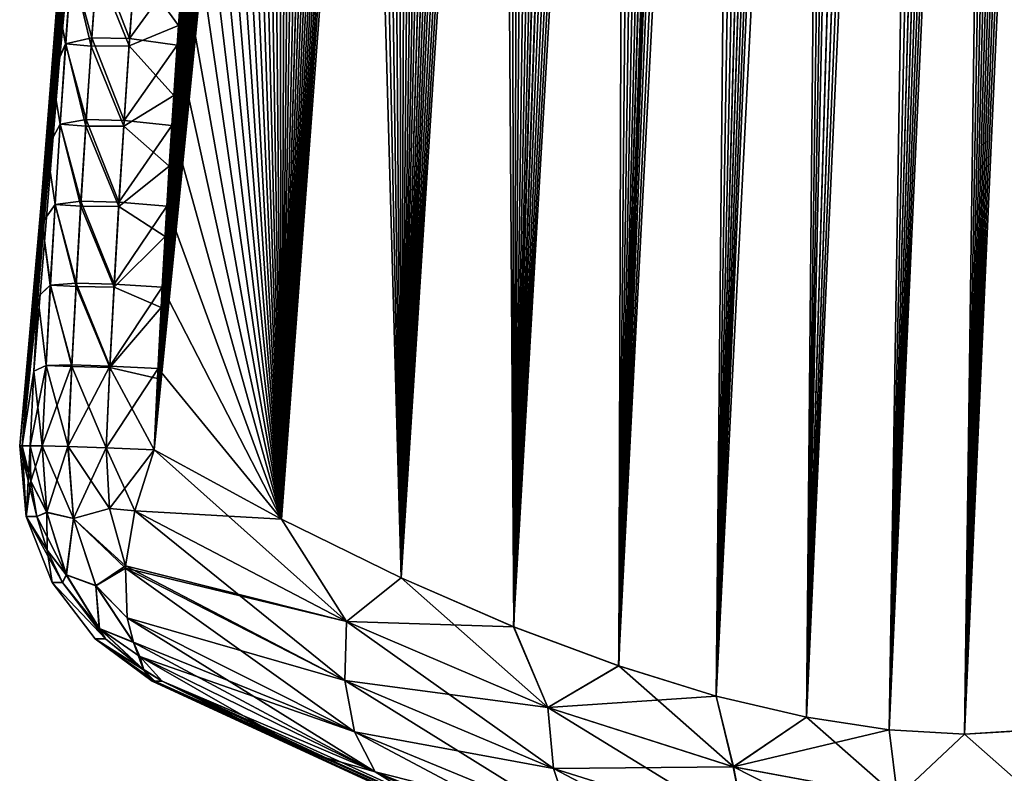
# Model space of a CAD drawing. Header units: metres. Extents: x -80 to 80, y -455 to 95.
# Tile 342 of 656: x -24.95 to -17.21, y -126.44 to -120.51. Entities that reach past the tile are written whole.
import ezdxf

# ---------------------------------------------------------------- set-up
doc = ezdxf.new("R2010")
doc.units = ezdxf.units.M
doc.layers.add('solid_501010_K', color=7, linetype='CONTINUOUS')
doc.layers.add('solid_501010_k_02', color=7, linetype='CONTINUOUS')

msp = doc.modelspace()

# ---------------------------------------------------------------- linework, layer by layer
at = {"layer": 'solid_501010_K'}
for points in [[(-21.94986, -124.903717, 269.944824), (-21.564827, -104.780373, 269.420624), (-21.668106, -105.287376, 269.363007)], [(-22.891657, -124.441826, 260.764618), (-21.774742, -105.82312, 260.695129), (-21.670607, -105.299713, 260.638367)], [(-21.94986, -124.903717, 269.944824), (-21.668106, -105.287376, 269.363007), (-21.772388, -105.811188, 269.306152)], [(-22.891657, -124.441826, 260.764618), (-21.879015, -106.361481, 260.750549), (-21.774742, -105.82312, 260.695129)], [(-21.94986, -124.903717, 269.944824), (-21.772388, -105.811188, 269.306152), (-21.876835, -106.350098, 269.25061)], [(-22.891657, -124.441826, 260.764618), (-21.98262, -106.913307, 260.804138), (-21.879015, -106.361481, 260.750549)], [(-21.94986, -124.903717, 269.944824), (-21.876835, -106.350098, 269.25061), (-21.980597, -106.902397, 269.196899)], [(-22.891657, -124.441826, 260.764618), (-22.085629, -107.478996, 260.855957), (-21.98262, -106.913307, 260.804138)], [(-21.94986, -124.903717, 269.944824), (-21.980597, -106.902397, 269.196899), (-22.083727, -107.468437, 269.144989)], [(-22.891657, -124.441826, 260.764618), (-22.188486, -108.05941, 260.906342), (-22.085629, -107.478996, 260.855957)], [(-21.94986, -124.903717, 269.944824), (-22.083727, -107.468437, 269.144989), (-22.186703, -108.04921, 269.094513)], [(-22.891657, -124.441826, 260.764618), (-22.290487, -108.652794, 260.954895), (-22.188486, -108.05941, 260.906342)], [(-21.94986, -124.903717, 269.944824), (-22.186703, -108.04921, 269.094513), (-22.288816, -108.642929, 269.045868)], [(-21.94986, -124.903717, 269.944824), (-22.288816, -108.642929, 269.045868), (-22.389351, -109.247826, 268.999481)], [(-22.891657, -124.441826, 260.764618), (-22.390913, -109.257362, 261.001251), (-22.290487, -108.652794, 260.954895)], [(-22.891657, -124.441826, 260.764618), (-22.48954, -109.872604, 261.045258), (-22.390913, -109.257362, 261.001251)], [(-22.891644, -124.441833, 269.235382), (-22.389351, -109.247826, 268.999481), (-22.488077, -109.863342, 268.955383)], [(-22.891644, -124.441833, 269.235382), (-21.94986, -124.903717, 269.944824), (-22.389351, -109.247826, 268.999481)], [(-23.891483, -123.896843, 261.420776), (-22.586899, -110.499924, 261.087372), (-22.48954, -109.872604, 261.045258)], [(-22.891657, -124.441826, 260.764618), (-23.891483, -123.896843, 261.420776), (-22.48954, -109.872604, 261.045258)], [(-22.891644, -124.441833, 269.235382), (-22.488077, -109.863342, 268.955383), (-22.585526, -110.490921, 268.913208)], [(-23.891483, -123.896843, 261.420776), (-22.682524, -111.138252, 261.127289), (-22.586899, -110.499924, 261.087372)], [(-22.891644, -124.441833, 269.235382), (-22.585526, -110.490921, 268.913208), (-22.681236, -111.129494, 268.87323)], [(-23.891483, -123.896843, 261.420776), (-22.762716, -111.693237, 261.159607), (-22.682524, -111.138252, 261.127289)], [(-22.891644, -124.441833, 269.235382), (-22.681236, -111.129494, 268.87323), (-22.761505, -111.684723, 268.840881)], [(-23.891483, -123.896843, 261.420776), (-22.841002, -112.25489, 261.190033), (-22.762716, -111.693237, 261.159607)], [(-22.891644, -124.441833, 269.235382), (-22.761505, -111.684723, 268.840881), (-22.83987, -112.246666, 268.810394)], [(-23.891483, -123.896843, 261.420776), (-22.917768, -112.824463, 261.218842), (-22.841002, -112.25489, 261.190033)], [(-22.891644, -124.441833, 269.235382), (-22.83987, -112.246666, 268.810394), (-22.916721, -112.816582, 268.781555)], [(-22.891644, -124.441833, 269.235382), (-22.916721, -112.816582, 268.781555), (-22.991936, -113.393982, 268.754364)], [(-23.891483, -123.896843, 261.420776), (-22.992897, -113.401489, 261.245972), (-22.917768, -112.824463, 261.218842)], [(-23.891483, -123.896843, 261.420776), (-23.066082, -113.984917, 261.271332), (-22.992897, -113.401489, 261.245972)], [(-22.891644, -124.441833, 269.235382), (-22.991936, -113.393982, 268.754364), (-23.065207, -113.977798, 268.728973)], [(-23.919603, -113.443031, 262.754761), (-24.92804, -123.864563, 263.989105), (-24.948526, -123.864563, 265)], [(-24.029753, -113.481277, 265), (-23.919603, -113.443031, 262.754761), (-24.948526, -123.864563, 265)], [(-24.928038, -123.864563, 266.010895), (-24.029753, -113.481277, 265), (-24.948526, -123.864563, 265)], [(-23.919603, -113.443031, 262.754761), (-24.00486, -114.079964, 262.7883), (-24.92804, -123.864563, 263.989105)], [(-24.928038, -123.864563, 266.010895), (-24.838165, -123.278557, 267.016083), (-24.029753, -113.481277, 265)], [(-24.838165, -123.278557, 267.016083), (-24.80691, -122.694031, 267.013611), (-24.029753, -113.481277, 265)], [(-24.80691, -122.694031, 267.013611), (-24.772831, -122.111, 267.013123), (-24.029753, -113.481277, 265)], [(-24.772831, -122.111, 267.013123), (-24.735949, -121.529488, 267.014587), (-24.029753, -113.481277, 265)], [(-24.735949, -121.529488, 267.014587), (-24.696281, -120.949463, 267.017975), (-24.029753, -113.481277, 265)], [(-24.696281, -120.949463, 267.017975), (-24.653801, -120.370323, 267.023315), (-24.029753, -113.481277, 265)], [(-22.891644, -124.441833, 269.235382), (-23.065207, -113.977798, 268.728973), (-23.136225, -114.566986, 268.705475)], [(-23.891483, -123.896843, 261.420776), (-23.13702, -114.573715, 261.2948), (-23.066082, -113.984917, 261.271332)], [(-24.00486, -114.079964, 262.7883), (-24.08741, -114.724564, 262.819336), (-24.92804, -123.864563, 263.989105)], [(-23.891483, -123.896843, 261.420776), (-23.205523, -115.167328, 261.316284), (-23.13702, -114.573715, 261.2948)], [(-22.891644, -124.441833, 269.235382), (-23.136225, -114.566986, 268.705475), (-23.204803, -115.160988, 268.683929)], [(-24.08741, -114.724564, 262.819336), (-24.154657, -115.272545, 262.843506), (-24.92804, -123.864563, 263.989105)], [(-23.891483, -123.896843, 261.420776), (-23.271936, -115.767242, 261.335999), (-23.205523, -115.167328, 261.316284)], [(-22.891644, -124.441833, 269.235382), (-23.204803, -115.160988, 268.683929), (-23.27129, -115.761284, 268.664185)], [(-24.154657, -115.272545, 262.843506), (-24.219656, -115.824196, 262.865814), (-24.92804, -123.864563, 263.989105)], [(-22.891644, -124.441833, 269.235382), (-23.27129, -115.761284, 268.664185), (-23.335537, -116.367188, 268.64621)], [(-24.219656, -115.824196, 262.865814), (-24.282495, -116.380753, 262.88623), (-24.92804, -123.864563, 263.989105)], [(-23.891483, -123.896843, 261.420776), (-23.336115, -116.372772, 261.353943), (-23.271936, -115.767242, 261.335999)], [(-24.282495, -116.380753, 262.88623), (-24.343082, -116.941826, 262.904785), (-24.92804, -123.864563, 263.989105)], [(-23.891483, -123.896843, 261.420776), (-23.397821, -116.982857, 261.369995), (-23.336115, -116.372772, 261.353943)], [(-22.891644, -124.441833, 269.235382), (-23.335537, -116.367188, 268.64621), (-23.39731, -116.977669, 268.630157)], [(-24.343082, -116.941826, 262.904785), (-24.401272, -117.506516, 262.921478), (-24.92804, -123.864563, 263.989105)], [(-23.891483, -123.896843, 261.420776), (-23.456821, -117.596451, 261.384094), (-23.397821, -116.982857, 261.369995)], [(-22.891644, -124.441833, 269.235382), (-23.39731, -116.977669, 268.630157), (-23.456375, -117.591667, 268.616028)], [(-24.401272, -117.506516, 262.921478), (-24.456942, -118.073883, 262.93631), (-24.92804, -123.864563, 263.989105)], [(-23.891483, -123.896843, 261.420776), (-23.513029, -118.213272, 261.39621), (-23.456821, -117.596451, 261.384094)], [(-22.891644, -124.441833, 269.235382), (-23.456375, -117.591667, 268.616028), (-23.512642, -118.208923, 268.603851)], [(-24.456942, -118.073883, 262.93631), (-24.510023, -118.643524, 262.949249), (-24.92804, -123.864563, 263.989105)], [(-23.891483, -123.896843, 261.420776), (-23.566677, -118.834648, 261.406525), (-23.513029, -118.213272, 261.39621)], [(-22.891644, -124.441833, 269.235382), (-23.512642, -118.208923, 268.603851), (-23.566351, -118.830765, 268.593536)], [(-24.510023, -118.643524, 262.949249), (-24.560591, -119.216614, 262.960327), (-24.92804, -123.864563, 263.989105)], [(-23.891483, -123.896843, 261.420776), (-23.61764, -119.459785, 261.414978), (-23.566677, -118.834648, 261.406525)], [(-22.891644, -124.441833, 269.235382), (-23.566351, -118.830765, 268.593536), (-23.617369, -119.456375, 268.585083)], [(-24.560591, -119.216614, 262.960327), (-24.608551, -119.792542, 262.969452), (-24.92804, -123.864563, 263.989105)], [(-23.891483, -123.896843, 261.420776), (-23.659899, -120.009109, 261.420807), (-23.61764, -119.459785, 261.414978)], [(-22.891644, -124.441833, 269.235382), (-23.617369, -119.456375, 268.585083), (-23.665537, -120.084785, 268.578522)], [(-24.608551, -119.792542, 262.969452), (-24.653812, -120.370491, 262.976685), (-24.92804, -123.864563, 263.989105)], [(-24.382771, -120.657898, 267.908752), (-24.335575, -120.01593, 267.912354), (-24.540455, -120.074173, 267.478485)], [(-24.084972, -120.663269, 268.282104), (-24.335575, -120.01593, 267.912354), (-24.382771, -120.657898, 267.908752)], [(-24.084972, -120.663269, 268.282104), (-24.03824, -120.020248, 268.286255), (-24.335575, -120.01593, 267.912354)], [(-24.042749, -120.088547, 261.713654), (-23.659899, -120.009109, 261.420807), (-23.699875, -120.559929, 261.42514)], [(-23.891483, -123.896843, 261.420776), (-23.699875, -120.559929, 261.42514), (-23.659899, -120.009109, 261.420807)], [(-24.540218, -120.074295, 262.520782), (-24.586973, -120.705597, 262.523773), (-24.653812, -120.370491, 262.976685)], [(-24.587223, -120.705498, 267.475433), (-24.540455, -120.074173, 267.478485), (-24.653801, -120.370323, 267.023315)], [(-24.382771, -120.657898, 267.908752), (-24.540455, -120.074173, 267.478485), (-24.587223, -120.705498, 267.475433)], [(-24.540218, -120.074295, 262.520782), (-24.386951, -120.72348, 262.09079), (-24.586973, -120.705597, 262.523773)], [(-24.540218, -120.074295, 262.520782), (-24.341097, -120.094597, 262.087463), (-24.386951, -120.72348, 262.09079)], [(-24.088329, -120.720215, 261.71756), (-24.386951, -120.72348, 262.09079), (-24.341097, -120.094597, 262.087463)], [(-24.042749, -120.088547, 261.713654), (-24.088329, -120.720215, 261.71756), (-24.341097, -120.094597, 262.087463)], [(-24.042749, -120.088547, 261.713654), (-23.699875, -120.559929, 261.42514), (-24.088329, -120.720215, 261.71756)], [(-24.084972, -120.663269, 268.282104), (-23.665537, -120.084785, 268.578522), (-24.03824, -120.020248, 268.286255)], [(-24.084972, -120.663269, 268.282104), (-23.710693, -120.71505, 268.573883), (-23.665537, -120.084785, 268.578522)], [(-22.891644, -124.441833, 269.235382), (-23.665537, -120.084785, 268.578522), (-23.710693, -120.71505, 268.573883)], [(-24.653812, -120.370491, 262.976685), (-24.696295, -120.949646, 262.982025), (-24.92804, -123.864563, 263.989105)], [(-24.586973, -120.705597, 262.523773), (-24.696295, -120.949646, 262.982025), (-24.653812, -120.370491, 262.976685)], [(-24.587223, -120.705498, 267.475433), (-24.653801, -120.370323, 267.023315), (-24.696281, -120.949463, 267.017975)], [(-24.088329, -120.720215, 261.71756), (-23.699875, -120.559929, 261.42514), (-23.737488, -121.111809, 261.428009)], [(-23.891483, -123.896843, 261.420776), (-23.737488, -121.111809, 261.428009), (-23.699875, -120.559929, 261.42514)], [(-24.586973, -120.705597, 262.523773), (-24.630453, -121.337128, 262.525085), (-24.696295, -120.949646, 262.982025)], [(-24.630713, -121.337044, 267.474121), (-24.587223, -120.705498, 267.475433), (-24.696281, -120.949463, 267.017975)], [(-24.426653, -121.30011, 267.906952), (-24.587223, -120.705498, 267.475433), (-24.630713, -121.337044, 267.474121)], [(-24.586973, -120.705597, 262.523773), (-24.429628, -121.3526, 262.092346), (-24.630453, -121.337128, 262.525085)], [(-24.426653, -121.30011, 267.906952), (-24.382771, -120.657898, 267.908752), (-24.587223, -120.705498, 267.475433)], [(-24.586973, -120.705597, 262.523773), (-24.386951, -120.72348, 262.09079), (-24.429628, -121.3526, 262.092346)], [(-24.128445, -121.306557, 268.279846), (-24.382771, -120.657898, 267.908752), (-24.426653, -121.30011, 267.906952)], [(-24.128445, -121.306557, 268.279846), (-24.084972, -120.663269, 268.282104), (-24.382771, -120.657898, 267.908752)], [(-24.128445, -121.306557, 268.279846), (-23.710693, -120.71505, 268.573883), (-24.084972, -120.663269, 268.282104)], [(-24.128445, -121.306557, 268.279846), (-23.752785, -121.34684, 268.571198), (-23.710693, -120.71505, 268.573883)], [(-22.891644, -124.441833, 269.235382), (-23.710693, -120.71505, 268.573883), (-23.752785, -121.34684, 268.571198)], [(-24.130766, -121.352135, 261.719635), (-24.429628, -121.3526, 262.092346), (-24.386951, -120.72348, 262.09079)], [(-24.088329, -120.720215, 261.71756), (-24.130766, -121.352135, 261.719635), (-24.386951, -120.72348, 262.09079)], [(-24.088329, -120.720215, 261.71756), (-23.737488, -121.111809, 261.428009), (-24.130766, -121.352135, 261.719635)], [(-24.696295, -120.949646, 262.982025), (-24.735962, -121.529663, 262.985413), (-24.92804, -123.864563, 263.989105)], [(-24.630453, -121.337128, 262.525085), (-24.735962, -121.529663, 262.985413), (-24.696295, -120.949646, 262.982025)], [(-24.630713, -121.337044, 267.474121), (-24.696281, -120.949463, 267.017975), (-24.735949, -121.529488, 267.014587)], [(-24.130766, -121.352135, 261.719635), (-23.737488, -121.111809, 261.428009), (-23.772825, -121.665314, 261.429413)], [(-23.891483, -123.896843, 261.420776), (-23.772825, -121.665314, 261.429413), (-23.737488, -121.111809, 261.428009)], [(-24.467226, -121.942551, 267.906982), (-24.426653, -121.30011, 267.906952), (-24.630713, -121.337044, 267.474121)], [(-24.168663, -121.950066, 268.279449), (-24.426653, -121.30011, 267.906952), (-24.467226, -121.942551, 267.906982)], [(-24.168663, -121.950066, 268.279449), (-24.128445, -121.306557, 268.279846), (-24.426653, -121.30011, 267.906952)], [(-24.168663, -121.950066, 268.279449), (-23.752785, -121.34684, 268.571198), (-24.128445, -121.306557, 268.279846)], [(-24.630453, -121.337128, 262.525085), (-24.670658, -121.968864, 262.524658), (-24.735962, -121.529663, 262.985413)], [(-24.670927, -121.968803, 267.474518), (-24.630713, -121.337044, 267.474121), (-24.735949, -121.529488, 267.014587)], [(-24.467226, -121.942551, 267.906982), (-24.630713, -121.337044, 267.474121), (-24.670927, -121.968803, 267.474518)], [(-24.630453, -121.337128, 262.525085), (-24.469131, -121.981934, 262.092194), (-24.670658, -121.968864, 262.524658)], [(-24.630453, -121.337128, 262.525085), (-24.429628, -121.3526, 262.092346), (-24.469131, -121.981934, 262.092194)], [(-24.170061, -121.984268, 261.719879), (-24.469131, -121.981934, 262.092194), (-24.429628, -121.3526, 262.092346)], [(-24.130766, -121.352135, 261.719635), (-24.170061, -121.984268, 261.719879), (-24.429628, -121.3526, 262.092346)], [(-24.130766, -121.352135, 261.719635), (-23.772825, -121.665314, 261.429413), (-24.170061, -121.984268, 261.719879)], [(-24.168663, -121.950066, 268.279449), (-23.791914, -121.980911, 268.570404), (-23.752785, -121.34684, 268.571198)], [(-22.891644, -124.441833, 269.235382), (-23.752785, -121.34684, 268.571198), (-23.791914, -121.980911, 268.570404)], [(-24.735962, -121.529663, 262.985413), (-24.772842, -122.11116, 262.986877), (-24.92804, -123.864563, 263.989105)], [(-24.670658, -121.968864, 262.524658), (-24.772842, -122.11116, 262.986877), (-24.735962, -121.529663, 262.985413)], [(-24.670927, -121.968803, 267.474518), (-24.735949, -121.529488, 267.014587), (-24.772831, -122.111, 267.013123)], [(-24.170061, -121.984268, 261.719879), (-23.772825, -121.665314, 261.429413), (-23.805897, -122.220573, 261.429413)], [(-23.891483, -123.896843, 261.420776), (-23.805897, -122.220573, 261.429413), (-23.772825, -121.665314, 261.429413)], [(-24.504496, -122.58519, 267.908813), (-24.467226, -121.942551, 267.906982), (-24.670927, -121.968803, 267.474518)], [(-24.205629, -122.593788, 268.280914), (-24.467226, -121.942551, 267.906982), (-24.504496, -122.58519, 267.908813)], [(-24.205629, -122.593788, 268.280914), (-24.168663, -121.950066, 268.279449), (-24.467226, -121.942551, 267.906982)], [(-24.205629, -122.593788, 268.280914), (-23.791914, -121.980911, 268.570404), (-24.168663, -121.950066, 268.279449)], [(-24.670658, -121.968864, 262.524658), (-24.707594, -122.6008, 262.522583), (-24.772842, -122.11116, 262.986877)], [(-24.707874, -122.600746, 267.476563), (-24.670927, -121.968803, 267.474518), (-24.772831, -122.111, 267.013123)], [(-24.504496, -122.58519, 267.908813), (-24.670927, -121.968803, 267.474518), (-24.707874, -122.600746, 267.476563)], [(-24.670658, -121.968864, 262.524658), (-24.505463, -122.611458, 262.090302), (-24.707594, -122.6008, 262.522583)], [(-24.670658, -121.968864, 262.524658), (-24.469131, -121.981934, 262.092194), (-24.505463, -122.611458, 262.090302)], [(-24.206219, -122.616608, 261.718353), (-24.505463, -122.611458, 262.090302), (-24.469131, -121.981934, 262.092194)], [(-24.170061, -121.984268, 261.719879), (-24.206219, -122.616608, 261.718353), (-24.469131, -121.981934, 262.092194)], [(-24.170061, -121.984268, 261.719879), (-23.805897, -122.220573, 261.429413), (-24.206219, -122.616608, 261.718353)], [(-24.205629, -122.593788, 268.280914), (-23.828077, -122.617264, 268.571503), (-23.791914, -121.980911, 268.570404)], [(-22.891644, -124.441833, 269.235382), (-23.791914, -121.980911, 268.570404), (-23.828077, -122.617264, 268.571503)], [(-24.772842, -122.11116, 262.986877), (-24.806917, -122.694153, 262.986389), (-24.92804, -123.864563, 263.989105)], [(-24.707594, -122.6008, 262.522583), (-24.806917, -122.694153, 262.986389), (-24.772842, -122.11116, 262.986877)], [(-24.707874, -122.600746, 267.476563), (-24.772831, -122.111, 267.013123), (-24.80691, -122.694031, 267.013611)], [(-24.206219, -122.616608, 261.718353), (-23.805897, -122.220573, 261.429413), (-23.8367, -122.77758, 261.427948)], [(-23.891483, -123.896843, 261.420776), (-23.8367, -122.77758, 261.427948), (-23.805897, -122.220573, 261.429413)], [(-24.707594, -122.6008, 262.522583), (-24.741264, -123.232895, 262.518829), (-24.806917, -122.694153, 262.986389)], [(-24.741554, -123.232872, 267.480286), (-24.707874, -122.600746, 267.476563), (-24.80691, -122.694031, 267.013611)], [(-24.538462, -123.228012, 267.912384), (-24.707874, -122.600746, 267.476563), (-24.741554, -123.232872, 267.480286)], [(-24.707594, -122.6008, 262.522583), (-24.538626, -123.241158, 262.086731), (-24.741264, -123.232895, 262.518829)], [(-24.538462, -123.228012, 267.912384), (-24.504496, -122.58519, 267.908813), (-24.707874, -122.600746, 267.476563)], [(-24.707594, -122.6008, 262.522583), (-24.505463, -122.611458, 262.090302), (-24.538626, -123.241158, 262.086731)], [(-24.239241, -123.249123, 261.715027), (-24.538626, -123.241158, 262.086731), (-24.505463, -122.611458, 262.090302)], [(-24.239346, -123.237701, 268.284241), (-24.504496, -122.58519, 267.908813), (-24.538462, -123.228012, 267.912384)], [(-24.206219, -122.616608, 261.718353), (-24.239241, -123.249123, 261.715027), (-24.505463, -122.611458, 262.090302)], [(-24.239346, -123.237701, 268.284241), (-24.205629, -122.593788, 268.280914), (-24.504496, -122.58519, 267.908813)], [(-24.239346, -123.237701, 268.284241), (-23.828077, -122.617264, 268.571503), (-24.205629, -122.593788, 268.280914)], [(-24.239346, -123.237701, 268.284241), (-23.861269, -123.255913, 268.574432), (-23.828077, -122.617264, 268.571503)], [(-24.206219, -122.616608, 261.718353), (-23.8367, -122.77758, 261.427948), (-24.239241, -123.249123, 261.715027)], [(-22.891644, -124.441833, 269.235382), (-23.828077, -122.617264, 268.571503), (-23.861269, -123.255913, 268.574432)], [(-24.806917, -122.694153, 262.986389), (-24.838171, -123.278625, 262.983948), (-24.92804, -123.864563, 263.989105)], [(-24.741264, -123.232895, 262.518829), (-24.838171, -123.278625, 262.983948), (-24.806917, -122.694153, 262.986389)], [(-24.741554, -123.232872, 267.480286), (-24.80691, -122.694031, 267.013611), (-24.838165, -123.278557, 267.016083)], [(-24.239241, -123.249123, 261.715027), (-23.8367, -122.77758, 261.427948), (-23.865231, -123.336334, 261.425079)], [(-23.891483, -123.896843, 261.420776), (-23.865231, -123.336334, 261.425079), (-23.8367, -122.77758, 261.427948)], [(-24.741554, -123.232872, 267.480286), (-24.838165, -123.278557, 267.016083), (-24.866577, -123.864563, 267.020477)], [(-24.771973, -123.865143, 267.485657), (-24.741554, -123.232872, 267.480286), (-24.866577, -123.864563, 267.020477)], [(-24.741264, -123.232895, 262.518829), (-24.771671, -123.86515, 262.513428), (-24.838171, -123.278625, 262.983948)], [(-24.538462, -123.228012, 267.912384), (-24.741554, -123.232872, 267.480286), (-24.771973, -123.865143, 267.485657)], [(-24.538462, -123.228012, 267.912384), (-24.771973, -123.865143, 267.485657), (-24.56913, -123.870995, 267.917694)], [(-24.741264, -123.232895, 262.518829), (-24.568623, -123.87101, 262.081482), (-24.771671, -123.86515, 262.513428)], [(-24.741264, -123.232895, 262.518829), (-24.538626, -123.241158, 262.086731), (-24.568623, -123.87101, 262.081482)], [(-24.239346, -123.237701, 268.284241), (-24.538462, -123.228012, 267.912384), (-24.56913, -123.870995, 267.917694)], [(-24.239346, -123.237701, 268.284241), (-24.56913, -123.870995, 267.917694), (-24.269812, -123.881775, 268.289368)], [(-24.269129, -123.881798, 261.709991), (-24.568623, -123.87101, 262.081482), (-24.538626, -123.241158, 262.086731)], [(-24.239241, -123.249123, 261.715027), (-24.269129, -123.881798, 261.709991), (-24.538626, -123.241158, 262.086731)], [(-24.239346, -123.237701, 268.284241), (-24.269812, -123.881775, 268.289368), (-23.861269, -123.255913, 268.574432)], [(-24.269812, -123.881775, 268.289368), (-23.891485, -123.896843, 268.579224), (-23.861269, -123.255913, 268.574432)], [(-24.239241, -123.249123, 261.715027), (-23.891483, -123.896843, 261.420776), (-24.269129, -123.881798, 261.709991)], [(-24.239241, -123.249123, 261.715027), (-23.865231, -123.336334, 261.425079), (-23.891483, -123.896843, 261.420776)], [(-22.891644, -124.441833, 269.235382), (-23.861269, -123.255913, 268.574432), (-23.891485, -123.896843, 268.579224)], [(-24.838171, -123.278625, 262.983948), (-24.866579, -123.864563, 262.979553), (-24.92804, -123.864563, 263.989105)], [(-24.928038, -123.864563, 266.010895), (-24.866577, -123.864563, 267.020477), (-24.838165, -123.278557, 267.016083)], [(-24.771671, -123.86515, 262.513428), (-24.866579, -123.864563, 262.979553), (-24.838171, -123.278625, 262.983948)], [(-24.860176, -124.143768, 262.981201), (-24.948526, -123.864563, 265), (-24.92804, -123.864563, 263.989105)], [(-24.896578, -124.419724, 265), (-24.928038, -123.864563, 266.010895), (-24.948526, -123.864563, 265)], [(-24.860176, -124.143768, 262.981201), (-24.814957, -124.419449, 262.984863), (-24.948526, -123.864563, 265)], [(-24.896578, -124.419724, 265), (-24.948526, -123.864563, 265), (-24.814957, -124.419449, 262.984863)], [(-24.860176, -124.143768, 262.981201), (-24.92804, -123.864563, 263.989105), (-24.866579, -123.864563, 262.979553)], [(-24.896578, -124.419724, 265), (-24.866577, -123.864563, 267.020477), (-24.928038, -123.864563, 266.010895)], [(-24.896578, -124.419724, 265), (-24.860178, -124.143768, 267.018799), (-24.866577, -123.864563, 267.020477)], [(-24.7355, -124.388176, 262.546875), (-24.866579, -123.864563, 262.979553), (-24.771671, -123.86515, 262.513428)], [(-24.7355, -124.388176, 262.546875), (-24.860176, -124.143768, 262.981201), (-24.866579, -123.864563, 262.979553)], [(-24.860178, -124.143768, 267.018799), (-24.771973, -123.865143, 267.485657), (-24.866577, -123.864563, 267.020477)], [(-24.860178, -124.143768, 267.018799), (-24.73591, -124.38755, 267.452301), (-24.771973, -123.865143, 267.485657)], [(-24.73591, -124.38755, 267.452301), (-24.56913, -123.870995, 267.917694), (-24.771973, -123.865143, 267.485657)], [(-24.526108, -124.43663, 262.119781), (-24.771671, -123.86515, 262.513428), (-24.568623, -123.87101, 262.081482)], [(-24.7355, -124.388176, 262.546875), (-24.771671, -123.86515, 262.513428), (-24.526108, -124.43663, 262.119781)], [(-24.526522, -124.437073, 267.879333), (-24.56913, -123.870995, 267.917694), (-24.73591, -124.38755, 267.452301)], [(-24.526522, -124.437073, 267.879333), (-24.269812, -123.881775, 268.289368), (-24.56913, -123.870995, 267.917694)], [(-24.241482, -124.356331, 261.737091), (-24.568623, -123.87101, 262.081482), (-24.269129, -123.881798, 261.709991)], [(-24.526108, -124.43663, 262.119781), (-24.568623, -123.87101, 262.081482), (-24.241482, -124.356331, 261.737091)], [(-24.242039, -124.357124, 268.262146), (-24.269812, -123.881775, 268.289368), (-24.526522, -124.437073, 267.879333)], [(-24.242039, -124.357124, 268.262146), (-23.891485, -123.896843, 268.579224), (-24.269812, -123.881775, 268.289368)], [(-24.044924, -124.376045, 261.57486), (-24.269129, -123.881798, 261.709991), (-23.891483, -123.896843, 261.420776)], [(-24.044924, -124.376045, 261.57486), (-24.241482, -124.356331, 261.737091), (-24.269129, -123.881798, 261.709991)], [(-24.242039, -124.357124, 268.262146), (-24.044926, -124.376045, 268.42514), (-23.891485, -123.896843, 268.579224)], [(-24.044926, -124.376045, 268.42514), (-22.380035, -125.244896, 269.543732), (-23.891485, -123.896843, 268.579224)], [(-24.044924, -124.376045, 261.57486), (-23.891483, -123.896843, 261.420776), (-22.891657, -124.441826, 260.764618)], [(-22.380035, -125.244896, 269.543732), (-22.891644, -124.441833, 269.235382), (-23.891485, -123.896843, 268.579224)], [(-24.896578, -124.419724, 265), (-24.814957, -124.419456, 267.015137), (-24.860178, -124.143768, 267.018799)], [(-24.860178, -124.143768, 267.018799), (-24.814957, -124.419456, 267.015137), (-24.73591, -124.38755, 267.452301)], [(-24.7355, -124.388176, 262.546875), (-24.814957, -124.419449, 262.984863), (-24.860176, -124.143768, 262.981201)], [(-24.896578, -124.419724, 265), (-24.814957, -124.419449, 262.984863), (-24.731825, -124.686279, 262.991608)], [(-24.896578, -124.419724, 265), (-24.731825, -124.686279, 267.008392), (-24.814957, -124.419456, 267.015137)], [(-24.693386, -124.938965, 265), (-24.731825, -124.686279, 267.008392), (-24.896578, -124.419724, 265)], [(-24.896578, -124.419724, 265), (-24.731825, -124.686279, 262.991608), (-24.612423, -124.938866, 263.001312)], [(-24.693386, -124.938965, 265), (-24.896578, -124.419724, 265), (-24.612423, -124.938866, 263.001312)], [(-24.814957, -124.419456, 267.015137), (-24.731825, -124.686279, 267.008392), (-24.73591, -124.38755, 267.452301)], [(-24.581717, -124.87912, 262.653168), (-24.814957, -124.419449, 262.984863), (-24.7355, -124.388176, 262.546875)], [(-24.581717, -124.87912, 262.653168), (-24.731825, -124.686279, 262.991608), (-24.814957, -124.419449, 262.984863)], [(-24.731825, -124.686279, 267.008392), (-24.582489, -124.877998, 267.346252), (-24.73591, -124.38755, 267.452301)], [(-24.526522, -124.437073, 267.879333), (-24.73591, -124.38755, 267.452301), (-24.582489, -124.877998, 267.346252)], [(-24.581717, -124.87912, 262.653168), (-24.7355, -124.388176, 262.546875), (-24.526108, -124.43663, 262.119781)], [(-24.242039, -124.357124, 268.262146), (-24.526522, -124.437073, 267.879333), (-24.116152, -124.809494, 268.174774)], [(-24.526108, -124.43663, 262.119781), (-24.241482, -124.356331, 261.737091), (-24.116035, -124.808022, 261.824158)], [(-24.242039, -124.357124, 268.262146), (-24.116152, -124.809494, 268.174774), (-24.044926, -124.376045, 268.42514)], [(-24.044924, -124.376045, 261.57486), (-24.116035, -124.808022, 261.824158), (-24.241482, -124.356331, 261.737091)], [(-24.116152, -124.809494, 268.174774), (-22.394138, -125.710548, 269.297882), (-24.044926, -124.376045, 268.42514)], [(-22.380039, -125.244888, 260.456268), (-24.116035, -124.808022, 261.824158), (-24.044924, -124.376045, 261.57486)], [(-22.394138, -125.710548, 269.297882), (-22.380035, -125.244896, 269.543732), (-24.044926, -124.376045, 268.42514)], [(-22.380039, -125.244888, 260.456268), (-24.044924, -124.376045, 261.57486), (-22.891657, -124.441826, 260.764618)], [(-24.350306, -124.964348, 267.75827), (-24.526522, -124.437073, 267.879333), (-24.582489, -124.877998, 267.346252)], [(-24.581717, -124.87912, 262.653168), (-24.526108, -124.43663, 262.119781), (-24.350199, -124.963539, 262.240662)], [(-24.350306, -124.964348, 267.75827), (-24.116152, -124.809494, 268.174774), (-24.526522, -124.437073, 267.879333)], [(-24.117418, -124.826729, 261.837738), (-24.526108, -124.43663, 262.119781), (-24.116035, -124.808022, 261.824158)], [(-24.117418, -124.826729, 261.837738), (-24.350199, -124.963539, 262.240662), (-24.526108, -124.43663, 262.119781)], [(-22.380039, -125.244888, 260.456268), (-22.891657, -124.441826, 260.764618), (-21.949881, -124.903702, 260.055176)], [(-22.380035, -125.244896, 269.543732), (-21.94986, -124.903717, 269.944824), (-22.891644, -124.441833, 269.235382)], [(-24.731825, -124.686279, 267.008392), (-24.612425, -124.938858, 266.998688), (-24.582489, -124.877998, 267.346252)], [(-24.693386, -124.938965, 265), (-24.612425, -124.938858, 266.998688), (-24.731825, -124.686279, 267.008392)], [(-24.581717, -124.87912, 262.653168), (-24.612423, -124.938866, 263.001312), (-24.731825, -124.686279, 262.991608)], [(-24.350306, -124.964348, 267.75827), (-24.11742, -124.826721, 268.162262), (-24.116152, -124.809494, 268.174774)], [(-24.116152, -124.809494, 268.174774), (-24.11742, -124.826721, 268.162262), (-22.394138, -125.710548, 269.297882)], [(-22.380039, -125.244888, 260.456268), (-24.117418, -124.826729, 261.837738), (-24.116035, -124.808022, 261.824158)], [(-24.612425, -124.938858, 266.998688), (-24.322903, -125.300713, 267.175201), (-24.582489, -124.877998, 267.346252)], [(-24.321558, -125.302101, 262.824585), (-24.612423, -124.938866, 263.001312), (-24.581717, -124.87912, 262.653168)], [(-24.350306, -124.964348, 267.75827), (-24.582489, -124.877998, 267.346252), (-24.322903, -125.300713, 267.175201)], [(-24.321558, -125.302101, 262.824585), (-24.581717, -124.87912, 262.653168), (-24.350199, -124.963539, 262.240662)], [(-24.350306, -124.964348, 267.75827), (-24.103779, -125.217094, 267.808838), (-24.11742, -124.826721, 268.162262)], [(-24.117418, -124.826729, 261.837738), (-24.103777, -125.217094, 262.191162), (-24.350199, -124.963539, 262.240662)], [(-22.316896, -126.114006, 268.96814), (-22.394138, -125.710548, 269.297882), (-24.11742, -124.826721, 268.162262)], [(-24.103779, -125.217094, 267.808838), (-22.316896, -126.114006, 268.96814), (-24.11742, -124.826721, 268.162262)], [(-22.394144, -125.710548, 260.702118), (-24.103777, -125.217094, 262.191162), (-24.117418, -124.826729, 261.837738)], [(-22.394144, -125.710548, 260.702118), (-24.117418, -124.826729, 261.837738), (-22.380039, -125.244888, 260.456268)], [(-24.693386, -124.938965, 265), (-24.274879, -125.381889, 266.971283), (-24.612425, -124.938858, 266.998688)], [(-24.693386, -124.938965, 265), (-24.612423, -124.938866, 263.001312), (-24.274879, -125.381889, 263.028717)], [(-24.354744, -125.381935, 265), (-24.274879, -125.381889, 266.971283), (-24.693386, -124.938965, 265)], [(-24.354744, -125.381935, 265), (-24.693386, -124.938965, 265), (-24.274879, -125.381889, 263.028717)], [(-24.612425, -124.938858, 266.998688), (-24.274879, -125.381889, 266.971283), (-24.322903, -125.300713, 267.175201)], [(-24.321558, -125.302101, 262.824585), (-24.274879, -125.381889, 263.028717), (-24.612423, -124.938866, 263.001312)], [(-24.350306, -124.964348, 267.75827), (-24.054609, -125.41024, 267.564301), (-24.103779, -125.217094, 267.808838)], [(-24.350306, -124.964348, 267.75827), (-24.322903, -125.300713, 267.175201), (-24.054609, -125.41024, 267.564301)], [(-24.103777, -125.217094, 262.191162), (-24.054956, -125.409286, 262.434326), (-24.350199, -124.963539, 262.240662)], [(-24.321558, -125.302101, 262.824585), (-24.350199, -124.963539, 262.240662), (-24.054956, -125.409286, 262.434326)], [(-22.380035, -125.244896, 269.543732), (-20.797607, -125.922562, 270.882904), (-21.94986, -124.903717, 269.944824)], [(-20.797607, -125.922562, 270.882904), (-21.066315, -125.286949, 270.703217), (-21.94986, -124.903717, 269.944824)], [(-22.153666, -126.427292, 268.577393), (-22.316896, -126.114006, 268.96814), (-24.103779, -125.217094, 267.808838)], [(-24.054609, -125.41024, 267.564301), (-22.153666, -126.427292, 268.577393), (-24.103779, -125.217094, 267.808838)], [(-22.316902, -126.114006, 261.03186), (-24.054956, -125.409286, 262.434326), (-24.103777, -125.217094, 262.191162)], [(-22.316902, -126.114006, 261.03186), (-24.103777, -125.217094, 262.191162), (-22.394144, -125.710548, 260.702118)], [(-22.394138, -125.710548, 269.297882), (-20.754364, -126.40078, 270.66629), (-22.380035, -125.244896, 269.543732)], [(-20.754364, -126.40078, 270.66629), (-20.797607, -125.922562, 270.882904), (-22.380035, -125.244896, 269.543732)], [(-23.975245, -125.625664, 266.94696), (-24.054609, -125.41024, 267.564301), (-24.322903, -125.300713, 267.175201)], [(-24.274879, -125.381889, 266.971283), (-23.975245, -125.625664, 266.94696), (-24.322903, -125.300713, 267.175201)], [(-24.321558, -125.302101, 262.824585), (-23.973209, -125.627014, 263.053223), (-24.274879, -125.381889, 263.028717)], [(-24.004902, -125.520119, 262.610535), (-23.973209, -125.627014, 263.053223), (-24.321558, -125.302101, 262.824585)], [(-24.004902, -125.520119, 262.610535), (-24.321558, -125.302101, 262.824585), (-24.054956, -125.409286, 262.434326)], [(-24.354744, -125.381935, 265), (-23.975245, -125.625664, 266.94696), (-24.274879, -125.381889, 266.971283)], [(-24.354744, -125.381935, 265), (-24.274879, -125.381889, 263.028717), (-23.973209, -125.627014, 263.053223)], [(-24.354744, -125.381935, 265), (-23.828533, -125.714195, 263.064972), (-23.887354, -125.714195, 264.031677)], [(-24.354744, -125.381935, 265), (-23.973209, -125.627014, 263.053223), (-23.828533, -125.714195, 263.064972)], [(-24.354744, -125.381935, 265), (-23.887354, -125.714195, 264.031677), (-23.906973, -125.714195, 265)], [(-24.354744, -125.381935, 265), (-23.906973, -125.714195, 265), (-23.975245, -125.625664, 266.94696)], [(-22.316902, -126.114006, 261.03186), (-24.004902, -125.520119, 262.610535), (-24.054956, -125.409286, 262.434326)], [(-24.054609, -125.41024, 267.564301), (-24.004902, -125.520119, 267.389465), (-22.153666, -126.427292, 268.577393)], [(-23.975245, -125.625664, 266.94696), (-24.004902, -125.520119, 267.389465), (-24.054609, -125.41024, 267.564301)], [(-24.004902, -125.520119, 262.610535), (-23.828533, -125.714195, 263.064972), (-23.973209, -125.627014, 263.053223)], [(-22.153673, -126.427292, 261.422607), (-23.828533, -125.714195, 263.064972), (-24.004902, -125.520119, 262.610535)], [(-24.004902, -125.520119, 267.389465), (-23.828533, -125.714195, 266.935028), (-22.680559, -126.278984, 267.685608)], [(-23.975245, -125.625664, 266.94696), (-23.828533, -125.714195, 266.935028), (-24.004902, -125.520119, 267.389465)], [(-24.004902, -125.520119, 267.389465), (-22.680559, -126.278984, 267.685608), (-22.153666, -126.427292, 268.577393)], [(-22.153673, -126.427292, 261.422607), (-24.004902, -125.520119, 262.610535), (-22.316902, -126.114006, 261.03186)], [(-23.975245, -125.625664, 266.94696), (-23.906973, -125.714195, 265), (-23.887354, -125.714195, 265.968323)], [(-23.975245, -125.625664, 266.94696), (-23.887354, -125.714195, 265.968323), (-23.828533, -125.714195, 266.935028)], [(-22.153673, -126.427292, 261.422607), (-22.680771, -126.278885, 262.314545), (-23.828533, -125.714195, 263.064972)], [(-20.615162, -126.815193, 270.372437), (-20.754364, -126.40078, 270.66629), (-22.394138, -125.710548, 269.297882)], [(-22.316896, -126.114006, 268.96814), (-20.615162, -126.815193, 270.372437), (-22.394138, -125.710548, 269.297882)], [(-20.389656, -127.13707, 270.021698), (-20.615162, -126.815193, 270.372437), (-22.316896, -126.114006, 268.96814)], [(-22.153666, -126.427292, 268.577393), (-20.389656, -127.13707, 270.021698), (-22.316896, -126.114006, 268.96814)], [(-22.153673, -126.427292, 261.422607), (-21.665329, -126.730545, 261.556183), (-22.680771, -126.278885, 262.314545)], [(-22.153666, -126.427292, 268.577393), (-22.680559, -126.278984, 267.685608), (-21.664986, -126.73069, 268.444092)], [(-20.389673, -127.137062, 259.978333), (-21.665329, -126.730545, 261.556183), (-22.153673, -126.427292, 261.422607)]]:
    msp.add_3dface(points, dxfattribs=at)
at = {"layer": 'solid_501010_k_02'}
for points in [[(-18.114944, -126.098709, 255.84137), (-16.652344, -91.50882, 255.787674), (-16.532778, -91.483971, 255.588303)], [(-17.522821, -126.131844, 254.884003), (-18.114944, -126.098709, 255.84137), (-16.532778, -91.483971, 255.588303)], [(-18.114944, -126.098709, 255.84137), (-16.777805, -91.559898, 255.989105), (-16.652344, -91.50882, 255.787674)], [(-17.522821, -126.131844, 254.884003), (-16.417397, -91.483871, 255.388474), (-16.304596, -91.508736, 255.185394)], [(-17.522821, -126.131844, 254.884003), (-16.532778, -91.483971, 255.588303), (-16.417397, -91.483871, 255.388474)], [(-17.522821, -126.131844, 254.884003), (-16.304596, -91.508736, 255.185394), (-16.192816, -91.559792, 254.975906)], [(-17.522646, -126.131844, 275.116302), (-16.418255, -91.483864, 274.610016), (-16.533785, -91.484032, 274.409973)], [(-17.522646, -126.131844, 275.116302), (-16.989529, -126.09877, 276.107788), (-16.418255, -91.483864, 274.610016)], [(-17.522646, -126.131844, 275.116302), (-16.533785, -91.484032, 274.409973), (-16.653395, -91.509125, 274.210602)], [(-17.522646, -126.131844, 275.116302), (-16.653395, -91.509125, 274.210602), (-16.779097, -91.560661, 274.008881)], [(-18.114944, -126.098709, 255.84137), (-16.911217, -91.640228, 256.195251), (-16.777805, -91.559898, 255.989105)], [(-17.522821, -126.131844, 254.884003), (-16.192816, -91.559792, 254.975906), (-16.081032, -91.639931, 254.757416)], [(-17.522646, -126.131844, 275.116302), (-16.779097, -91.560661, 274.008881), (-16.912767, -91.641251, 273.802399)], [(-18.114944, -126.098709, 255.84137), (-17.055006, -91.754364, 256.408905), (-16.911217, -91.640228, 256.195251)], [(-17.522821, -126.131844, 254.884003), (-16.081032, -91.639931, 254.757416), (-15.967918, -91.754051, 254.526123)], [(-17.522646, -126.131844, 275.116302), (-16.912767, -91.641251, 273.802399), (-17.056606, -91.755791, 273.588776)], [(-18.114944, -126.098709, 255.84137), (-17.211536, -91.908745, 256.632202), (-17.055006, -91.754364, 256.408905)], [(-18.114723, -126.098732, 274.158966), (-17.056606, -91.755791, 273.588776), (-17.21352, -91.910942, 273.365021)], [(-18.114723, -126.098732, 274.158966), (-17.522646, -126.131844, 275.116302), (-17.056606, -91.755791, 273.588776)], [(-16.98963, -126.098785, 253.89241), (-17.522821, -126.131844, 254.884003), (-15.967918, -91.754051, 254.526123)], [(-18.765465, -125.999062, 256.763214), (-17.384043, -92.112549, 256.868011), (-17.211536, -91.908745, 256.632202)], [(-18.114944, -126.098709, 255.84137), (-18.765465, -125.999062, 256.763214), (-17.211536, -91.908745, 256.632202)], [(-18.114723, -126.098732, 274.158966), (-17.21352, -91.910942, 273.365021), (-17.386248, -92.115295, 273.129028)], [(-18.765465, -125.999062, 256.763214), (-17.575907, -92.377518, 257.118652), (-17.384043, -92.112549, 256.868011)], [(-18.114723, -126.098732, 274.158966), (-17.386248, -92.115295, 273.129028), (-17.578747, -92.381767, 272.877716)], [(-18.765465, -125.999062, 256.763214), (-17.791643, -92.719902, 257.387115), (-17.575907, -92.377518, 257.118652)], [(-18.765268, -125.9991, 273.237061), (-17.578747, -92.381767, 272.877716), (-17.794945, -92.725418, 272.608856)], [(-18.765268, -125.9991, 273.237061), (-18.114723, -126.098732, 274.158966), (-17.578747, -92.381767, 272.877716)], [(-19.474197, -125.831841, 257.647888), (-18.0362, -93.161064, 257.675873), (-17.791643, -92.719902, 257.387115)], [(-18.765465, -125.999062, 256.763214), (-19.474197, -125.831841, 257.647888), (-17.791643, -92.719902, 257.387115)], [(-18.765268, -125.9991, 273.237061), (-17.794945, -92.725418, 272.608856), (-18.039953, -93.168304, 272.319824)], [(-19.474197, -125.831841, 257.647888), (-18.170795, -93.426193, 257.828247), (-18.0362, -93.161064, 257.675873)], [(-18.765268, -125.9991, 273.237061), (-18.039953, -93.168304, 272.319824), (-18.174631, -93.433914, 272.16748)], [(-19.474197, -125.831841, 257.647888), (-18.314362, -93.725792, 257.986023), (-18.170795, -93.426193, 257.828247)], [(-18.765268, -125.9991, 273.237061), (-18.174631, -93.433914, 272.16748), (-18.31811, -93.733864, 272.009949)], [(-19.474197, -125.831841, 257.647888), (-18.467201, -94.063499, 258.148773), (-18.314362, -93.725792, 257.986023)], [(-18.765268, -125.9991, 273.237061), (-18.31811, -93.733864, 272.009949), (-18.470819, -94.071724, 271.847443)], [(-19.474197, -125.831841, 257.647888), (-18.629686, -94.442665, 258.316254), (-18.467201, -94.063499, 258.148773)], [(-19.474062, -125.831879, 272.352264), (-18.470819, -94.071724, 271.847443), (-18.63316, -94.450928, 271.680206)], [(-19.474062, -125.831879, 272.352264), (-18.765268, -125.9991, 273.237061), (-18.470819, -94.071724, 271.847443)], [(-20.241144, -125.595284, 258.493317), (-18.802259, -94.867073, 258.48822), (-18.629686, -94.442665, 258.316254)], [(-19.474197, -125.831841, 257.647888), (-20.241144, -125.595284, 258.493317), (-18.629686, -94.442665, 258.316254)], [(-19.474062, -125.831879, 272.352264), (-18.63316, -94.450928, 271.680206), (-18.805538, -94.875412, 271.508575)], [(-20.241144, -125.595284, 258.493317), (-18.985371, -95.342346, 258.664276), (-18.802259, -94.867073, 258.48822)], [(-19.474062, -125.831879, 272.352264), (-18.805538, -94.875412, 271.508575), (-18.98843, -95.350494, 271.332855)], [(-20.241144, -125.595284, 258.493317), (-19.113506, -95.689781, 258.783722), (-18.985371, -95.342346, 258.664276)], [(-19.474062, -125.831879, 272.352264), (-18.98843, -95.350494, 271.332855), (-19.182211, -95.880974, 271.153442)], [(-20.241144, -125.595284, 258.493317), (-19.246643, -96.063118, 258.904724), (-19.113506, -95.689781, 258.783722)], [(-20.24106, -125.595306, 271.506775), (-19.182211, -95.880974, 271.153442), (-19.387262, -96.471672, 270.970825)], [(-20.24106, -125.595306, 271.506775), (-19.474062, -125.831879, 272.352264), (-19.182211, -95.880974, 271.153442)], [(-20.241144, -125.595284, 258.493317), (-19.384888, -96.464661, 259.0271), (-19.246643, -96.063118, 258.904724)], [(-21.066353, -125.286934, 259.296814), (-19.52836, -96.895882, 259.150726), (-19.384888, -96.464661, 259.0271)], [(-20.241144, -125.595284, 258.493317), (-21.066353, -125.286934, 259.296814), (-19.384888, -96.464661, 259.0271)], [(-20.24106, -125.595306, 271.506775), (-19.387262, -96.471672, 270.970825), (-19.530449, -96.902298, 270.847504)], [(-21.066353, -125.286934, 259.296814), (-19.677139, -97.358841, 259.27536), (-19.52836, -96.895882, 259.150726)], [(-20.24106, -125.595306, 271.506775), (-19.530449, -96.902298, 270.847504), (-19.678921, -97.364525, 270.723175)], [(-21.066353, -125.286934, 259.296814), (-19.831329, -97.855927, 259.400818), (-19.677139, -97.358841, 259.27536)], [(-20.24106, -125.595306, 271.506775), (-19.678921, -97.364525, 270.723175), (-19.832781, -97.860703, 270.598022)], [(-21.066353, -125.286934, 259.296814), (-19.99099, -98.388824, 259.526917), (-19.831329, -97.855927, 259.400818)], [(-20.24106, -125.595306, 271.506775), (-19.832781, -97.860703, 270.598022), (-19.992083, -98.392525, 270.472229)], [(-21.066353, -125.286934, 259.296814), (-20.156197, -98.960976, 259.653381), (-19.99099, -98.388824, 259.526917)], [(-20.24106, -125.595306, 271.506775), (-19.992083, -98.392525, 270.472229), (-20.156889, -98.963387, 270.3461)], [(-21.066353, -125.286934, 259.296814), (-20.326969, -99.5737, 259.779968), (-20.156197, -98.960976, 259.653381)], [(-21.066315, -125.286949, 270.703217), (-20.156889, -98.963387, 270.3461), (-20.32723, -99.574623, 270.219818)], [(-21.066315, -125.286949, 270.703217), (-20.24106, -125.595306, 271.506775), (-20.156889, -98.963387, 270.3461)], [(-21.949881, -124.903702, 260.055176), (-20.458683, -100.063194, 259.874756), (-20.326969, -99.5737, 259.779968)], [(-21.066353, -125.286934, 259.296814), (-21.949881, -124.903702, 260.055176), (-20.326969, -99.5737, 259.779968)], [(-21.066315, -125.286949, 270.703217), (-20.32723, -99.574623, 270.219818), (-20.45862, -100.062935, 270.125275)], [(-21.949881, -124.903702, 260.055176), (-20.593565, -100.577385, 259.969421), (-20.458683, -100.063194, 259.874756)], [(-21.066315, -125.286949, 270.703217), (-20.45862, -100.062935, 270.125275), (-20.593178, -100.575874, 270.030853)], [(-21.949881, -124.903702, 260.055176), (-20.73147, -101.12014, 260.063568), (-20.593565, -100.577385, 259.969421)], [(-21.066315, -125.286949, 270.703217), (-20.593178, -100.575874, 270.030853), (-20.730719, -101.117134, 269.93692)], [(-21.949881, -124.903702, 260.055176), (-20.872412, -101.692146, 260.157166), (-20.73147, -101.12014, 260.063568)], [(-21.066315, -125.286949, 270.703217), (-20.730719, -101.117134, 269.93692), (-20.871202, -101.687134, 269.843628)], [(-21.949881, -124.903702, 260.055176), (-20.98736, -102.170563, 260.231598), (-20.872412, -101.692146, 260.157166)], [(-21.066315, -125.286949, 270.703217), (-20.871202, -101.687134, 269.843628), (-20.985746, -102.163712, 269.769409)], [(-21.949881, -124.903702, 260.055176), (-21.104088, -102.670296, 260.305389), (-20.98736, -102.170563, 260.231598)], [(-21.066315, -125.286949, 270.703217), (-20.985746, -102.163712, 269.769409), (-21.102119, -102.661758, 269.695831)], [(-21.949881, -124.903702, 260.055176), (-21.222628, -103.192833, 260.378448), (-21.104088, -102.670296, 260.305389)], [(-21.066315, -125.286949, 270.703217), (-21.102119, -102.661758, 269.695831), (-21.220404, -103.182945, 269.622894)], [(-21.949881, -124.903702, 260.055176), (-21.343184, -103.736755, 260.450989), (-21.222628, -103.192833, 260.378448)], [(-21.94986, -124.903717, 269.944824), (-21.220404, -103.182945, 269.622894), (-21.340765, -103.725662, 269.550446)], [(-21.94986, -124.903717, 269.944824), (-21.066315, -125.286949, 270.703217), (-21.220404, -103.182945, 269.622894)], [(-22.891657, -124.441826, 260.764618), (-21.465151, -104.303001, 260.522461), (-21.343184, -103.736755, 260.450989)], [(-21.949881, -124.903702, 260.055176), (-22.891657, -124.441826, 260.764618), (-21.343184, -103.736755, 260.450989)], [(-21.94986, -124.903717, 269.944824), (-21.340765, -103.725662, 269.550446), (-21.462612, -104.291008, 269.479004)], [(-22.891657, -124.441826, 260.764618), (-21.567394, -104.79277, 260.580811), (-21.465151, -104.303001, 260.522461)], [(-21.94986, -124.903717, 269.944824), (-21.462612, -104.291008, 269.479004), (-21.564827, -104.780373, 269.420624)], [(-22.891657, -124.441826, 260.764618), (-21.670607, -105.299713, 260.638367), (-21.567394, -104.79277, 260.580811)], [(-22.380039, -125.244888, 260.456268), (-21.949881, -124.903702, 260.055176), (-21.066353, -125.286934, 259.296814)], [(-22.394144, -125.710548, 260.702118), (-22.380039, -125.244888, 260.456268), (-20.797623, -125.922554, 259.117126)], [(-20.797623, -125.922554, 259.117126), (-22.380039, -125.244888, 260.456268), (-21.066353, -125.286934, 259.296814)], [(-20.797623, -125.922554, 259.117126), (-21.066353, -125.286934, 259.296814), (-20.241144, -125.595284, 258.493317)], [(-20.797607, -125.922562, 270.882904), (-20.24106, -125.595306, 271.506775), (-21.066315, -125.286949, 270.703217)], [(-20.797623, -125.922554, 259.117126), (-20.241144, -125.595284, 258.493317), (-19.474197, -125.831841, 257.647888)], [(-20.797607, -125.922562, 270.882904), (-19.339954, -126.38829, 272.43158), (-20.24106, -125.595306, 271.506775)], [(-19.339954, -126.38829, 272.43158), (-19.474062, -125.831879, 272.352264), (-20.24106, -125.595306, 271.506775)], [(-23.906973, -125.714195, 265), (-23.887354, -125.714195, 264.031677), (-17.951397, -128.466339, 265)], [(-17.750895, -128.466339, 267.675507), (-23.906973, -125.714195, 265), (-17.951397, -128.466339, 265)], [(-23.887354, -125.714195, 265.968323), (-23.906973, -125.714195, 265), (-17.750895, -128.466339, 267.675507)], [(-23.887354, -125.714195, 264.031677), (-23.828533, -125.714195, 263.064972), (-17.951397, -128.466339, 265)], [(-23.828533, -125.714195, 266.935028), (-23.887354, -125.714195, 265.968323), (-17.750895, -128.466339, 267.675507)], [(-23.828533, -125.714195, 263.064972), (-22.680771, -126.278885, 262.314545), (-17.951397, -128.466339, 265)], [(-22.680559, -126.278984, 267.685608), (-23.828533, -125.714195, 266.935028), (-17.750895, -128.466339, 267.675507)], [(-20.754379, -126.400772, 259.33371), (-22.394144, -125.710548, 260.702118), (-20.797623, -125.922554, 259.117126)], [(-22.316902, -126.114006, 261.03186), (-22.394144, -125.710548, 260.702118), (-20.754379, -126.400772, 259.33371)], [(-19.339979, -126.388283, 257.568451), (-20.797623, -125.922554, 259.117126), (-19.474197, -125.831841, 257.647888)], [(-19.339979, -126.388283, 257.568451), (-19.474197, -125.831841, 257.647888), (-18.765465, -125.999062, 256.763214)], [(-19.339954, -126.38829, 272.43158), (-18.765268, -125.9991, 273.237061), (-19.474062, -125.831879, 272.352264)], [(-20.754379, -126.400772, 259.33371), (-20.797623, -125.922554, 259.117126), (-19.339979, -126.388283, 257.568451)], [(-19.243528, -126.875641, 272.25647), (-19.339954, -126.38829, 272.43158), (-20.797607, -125.922562, 270.882904)], [(-20.754364, -126.40078, 270.66629), (-19.243528, -126.875641, 272.25647), (-20.797607, -125.922562, 270.882904)], [(-19.339979, -126.388283, 257.568451), (-18.765465, -125.999062, 256.763214), (-18.114944, -126.098709, 255.84137)], [(-19.339954, -126.38829, 272.43158), (-18.04925, -126.625694, 274.165619), (-18.765268, -125.9991, 273.237061)], [(-18.04925, -126.625694, 274.165619), (-18.114723, -126.098732, 274.158966), (-18.765268, -125.9991, 273.237061)], [(-20.615179, -126.815193, 259.627594), (-22.316902, -126.114006, 261.03186), (-20.754379, -126.400772, 259.33371)], [(-22.153673, -126.427292, 261.422607), (-22.316902, -126.114006, 261.03186), (-20.615179, -126.815193, 259.627594)], [(-18.049274, -126.625694, 255.834427), (-19.339979, -126.388283, 257.568451), (-18.114944, -126.098709, 255.84137)], [(-18.049274, -126.625694, 255.834427), (-18.114944, -126.098709, 255.84137), (-17.522821, -126.131844, 254.884003)], [(-18.04925, -126.625694, 274.165619), (-17.522646, -126.131844, 275.116302), (-18.114723, -126.098732, 274.158966)], [(-16.96236, -126.62571, 253.951874), (-18.049274, -126.625694, 255.834427), (-17.522821, -126.131844, 254.884003)], [(-18.04925, -126.625694, 274.165619), (-16.962336, -126.62571, 276.048187), (-17.522646, -126.131844, 275.116302)], [(-16.96236, -126.62571, 253.951874), (-17.522821, -126.131844, 254.884003), (-16.98963, -126.098785, 253.89241)], [(-16.962336, -126.62571, 276.048187), (-16.989529, -126.09877, 276.107788), (-17.522646, -126.131844, 275.116302)], [(-15.923709, -126.074852, 1141.736206), (-17.418589, -127.525703, 1139.230225), (-15.99802, -126.652718, 1141.968506)], [(-17.19734, -127.004257, 1138.960693), (-17.418589, -127.525703, 1139.230225), (-15.923709, -126.074852, 1141.736206)], [(-22.680771, -126.278885, 262.314545), (-17.750895, -128.466339, 262.324493), (-17.951397, -128.466339, 265)], [(-22.680771, -126.278885, 262.314545), (-21.665329, -126.730545, 261.556183), (-17.750895, -128.466339, 262.324493)], [(-21.664986, -126.73069, 268.444092), (-22.680559, -126.278984, 267.685608), (-17.750895, -128.466339, 267.675507)], [(-16.39942, -126.230606, 1138.348022), (-17.335033, -127.694405, 1135.812866), (-16.851374, -126.562965, 1138.6604)], [(-16.76605, -127.470879, 1135.597778), (-17.335033, -127.694405, 1135.812866), (-16.39942, -126.230606, 1138.348022)], [(-20.389673, -127.137062, 259.978333), (-22.153673, -126.427292, 261.422607), (-20.615179, -126.815193, 259.627594)], [(-22.153666, -126.427292, 268.577393), (-21.664986, -126.73069, 268.444092), (-20.747787, -127.096313, 269.215851)], [(-22.153666, -126.427292, 268.577393), (-20.747787, -127.096313, 269.215851), (-20.389656, -127.13707, 270.021698)], [(-19.243553, -126.875633, 257.743561), (-20.754379, -126.400772, 259.33371), (-19.339979, -126.388283, 257.568451)], [(-20.615179, -126.815193, 259.627594), (-20.754379, -126.400772, 259.33371), (-19.243553, -126.875633, 257.743561)], [(-19.046984, -127.298019, 272.01062), (-19.243528, -126.875641, 272.25647), (-20.754364, -126.40078, 270.66629)], [(-20.615162, -126.815193, 270.372437), (-19.046984, -127.298019, 272.01062), (-20.754364, -126.40078, 270.66629)], [(-19.243553, -126.875633, 257.743561), (-19.339979, -126.388283, 257.568451), (-18.049274, -126.625694, 255.834427)], [(-17.907148, -127.117874, 274.042969), (-18.04925, -126.625694, 274.165619), (-19.339954, -126.38829, 272.43158)], [(-19.243528, -126.875641, 272.25647), (-17.907148, -127.117874, 274.042969), (-19.339954, -126.38829, 272.43158)]]:
    msp.add_3dface(points, dxfattribs=at)

doc.saveas('drawing.dxf')
